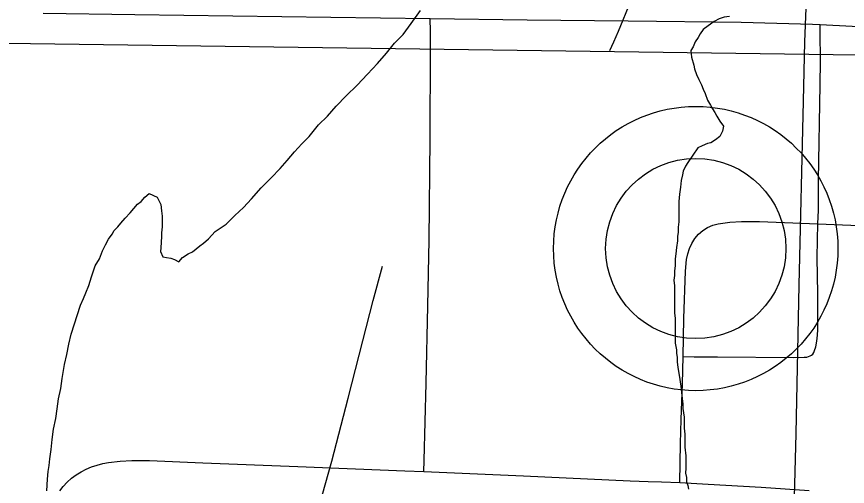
# Model space of a CAD drawing. Extents: x 2.4 to 73.1, y 4.5 to 25.6.
# Drawn here: x 46.3327 to 46.5501, y 19.6807 to 19.8037 of the extents above; entities that cross this region are included whole.
import ezdxf

# ---------------------------------------------------------------- set-up
doc = ezdxf.new("R2010")
doc.units = 0
for name, color, linetype in [('GM_X_County_Road', 7, 'Continuous'), ('GM_X_Major_River', 7, 'Continuous'), ('GM_X_Minor_River', 7, 'Continuous'), ('GM_X_State_Route', 7, 'Continuous'), ('GM_X_Township_Road', 7, 'Continuous'), ('GM_X_Unincorporated', 7, 'Continuous'), ('GM_X_Unincorporated_Location', 7, 'Continuous')]:
    doc.layers.add(name, color=color, linetype=linetype)

msp = doc.modelspace()

# ---------------------------------------------------------------- linework, layer by layer
at = {"layer": 'GM_X_County_Road'}
for points in [[(46.5351, 19.62332), (46.5353, 19.63708), (46.53606, 19.67125), (46.53672, 19.69455), (46.53752, 19.73338), (46.5386, 19.78154), (46.539, 19.79708), (46.53958, 19.8126), (46.53975, 19.81726), (46.54011, 19.82344), (46.54037, 19.82807), (46.54054, 19.8327), (46.54112, 19.84666), (46.54147, 19.85131), (46.54191, 19.85749), (46.54241, 19.86525), (46.54287, 19.87051)], [(46.50713, 19.71466), (46.50734, 19.72462), (46.50776, 19.73702), (46.50802, 19.74006), (46.50832, 19.74154), (46.50879, 19.74296), (46.50943, 19.74431), (46.51022, 19.74557), (46.51118, 19.74671), (46.51229, 19.74769), (46.51354, 19.7485), (46.51488, 19.74907), (46.51633, 19.74943), (46.51936, 19.74987), (46.52243, 19.75005), (46.52706, 19.75003), (46.5424, 19.74945)], [(46.5424, 19.74945), (46.5488, 19.7492), (46.56805, 19.74841)], [(46.5063, 19.68176), (46.50644, 19.69196), (46.5066, 19.6982), (46.50698, 19.70752), (46.50713, 19.71466)], [(46.344, 19.67953), (46.34494, 19.68071), (46.34598, 19.68182), (46.3471, 19.68283), (46.34831, 19.68374), (46.34959, 19.68453), (46.35095, 19.68521), (46.35235, 19.68581), (46.35379, 19.6863), (46.35526, 19.68669), (46.35675, 19.68699), (46.3598, 19.68735), (46.36287, 19.68749), (46.36751, 19.68747), (46.38148, 19.68688), (46.40633, 19.68595), (46.43427, 19.68478), (46.43929, 19.68457)], [(46.43929, 19.68457), (46.46532, 19.68344), (46.49326, 19.68214), (46.49798, 19.68199), (46.50147, 19.6819), (46.5063, 19.68176)]]:
    msp.add_lwpolyline(points, dxfattribs=at)
at = {"layer": 'GM_X_Major_River'}
msp.add_lwpolyline([(46.34064, 19.67952), (46.34084, 19.68256), (46.34103, 19.68465), (46.34123, 19.68617), (46.34142, 19.68788), (46.3418, 19.69035), (46.342, 19.69301), (46.34239, 19.69567), (46.34296, 19.69852), (46.34335, 19.70099), (46.34373, 19.70365), (46.34431, 19.70631), (46.34469, 19.70897), (46.34527, 19.71258), (46.34585, 19.71524), (46.34642, 19.7179), (46.347, 19.72056), (46.34948, 19.72815), (46.35025, 19.72986), (46.35082, 19.73138), (46.35159, 19.73328), (46.35235, 19.73556), (46.35331, 19.73841), (46.35445, 19.7403), (46.35521, 19.74239), (46.35598, 19.74391), (46.35674, 19.74543), (46.35769, 19.74676), (46.35827, 19.74771), (46.35922, 19.74865), (46.35998, 19.7496), (46.36112, 19.75093), (46.36246, 19.75226), (46.36436, 19.75453), (46.36532, 19.75529), (46.36627, 19.75643), (46.36741, 19.75737), (46.3695, 19.75642), (46.37045, 19.75451), (46.37064, 19.7528), (46.37082, 19.75147), (46.37082, 19.75014), (46.37082, 19.74862), (46.37062, 19.7471), (46.37062, 19.74615), (46.37043, 19.74311), (46.37042, 19.74216), (46.37099, 19.74083), (46.37194, 19.74063), (46.37308, 19.74044), (46.37403, 19.74006), (46.37517, 19.73948), (46.37613, 19.74062), (46.37765, 19.74157), (46.37879, 19.74213), (46.37974, 19.74289), (46.38069, 19.74365), (46.38165, 19.7444), (46.38298, 19.74554), (46.3847, 19.74744), (46.38755, 19.74933), (46.38984, 19.7516), (46.39212, 19.75369), (46.39422, 19.75596), (46.39669, 19.75881), (46.39936, 19.76146), (46.40165, 19.76392), (46.40355, 19.76601), (46.40546, 19.76828), (46.40737, 19.77037), (46.40927, 19.77226), (46.41175, 19.7753), (46.41403, 19.77757), (46.41632, 19.78022), (46.41899, 19.78288), (46.42185, 19.78572), (46.42451, 19.78856), (46.42718, 19.79141), (46.42947, 19.79406), (46.43156, 19.79672), (46.43385, 19.79899), (46.43595, 19.80183), (46.43842, 19.80525)], dxfattribs=at)
at = {"layer": 'GM_X_Minor_River'}
for points in [[(45.71269, 19.80517), (46.5909, 19.79315)], [(46.51923, 19.80367), (46.5179, 19.80349), (46.51657, 19.80311), (46.51523, 19.80236), (46.51371, 19.80122), (46.51238, 19.80027), (46.51162, 19.79914), (46.51104, 19.79819), (46.51028, 19.79705), (46.50971, 19.79572), (46.50914, 19.79477), (46.50932, 19.79306), (46.50989, 19.79097), (46.51008, 19.79002), (46.51064, 19.78849), (46.51121, 19.78716), (46.51197, 19.78583), (46.51235, 19.78469), (46.51292, 19.78355), (46.51348, 19.78183), (46.51424, 19.7805), (46.51481, 19.77955), (46.51538, 19.7786), (46.51595, 19.77764), (46.51671, 19.77631), (46.51765, 19.77498), (46.51746, 19.77365), (46.5167, 19.77232), (46.51556, 19.77137), (46.51441, 19.77062), (46.51346, 19.77043), (46.51213, 19.76986), (46.51099, 19.7693), (46.50832, 19.7655), (46.50775, 19.76455), (46.50717, 19.76322), (46.50698, 19.76228), (46.5066, 19.76076), (46.50641, 19.75905), (46.50621, 19.75715), (46.50602, 19.75525), (46.50602, 19.75411), (46.50601, 19.75278), (46.50601, 19.75125), (46.50601, 19.74992), (46.50582, 19.74859), (46.50581, 19.74726), (46.50562, 19.74612), (46.50562, 19.74498), (46.50542, 19.74327), (46.50523, 19.74156), (46.50504, 19.74023), (46.50504, 19.73852), (46.50484, 19.737), (46.50484, 19.73586), (46.50465, 19.73472), (46.50484, 19.7332), (46.50483, 19.73149), (46.50483, 19.73054), (46.50483, 19.7294), (46.50483, 19.72845), (46.50482, 19.7275), (46.50482, 19.72617), (46.50501, 19.72465), (46.50501, 19.72351), (46.505, 19.7218), (46.505, 19.72047), (46.505, 19.71933), (46.505, 19.71818), (46.50537, 19.71647), (46.50537, 19.71552), (46.50556, 19.71457), (46.50556, 19.71324), (46.50575, 19.71191), (46.50593, 19.71077), (46.50612, 19.70982), (46.5065, 19.70697), (46.50668, 19.70526), (46.50687, 19.70373), (46.50706, 19.70221), (46.50706, 19.70107), (46.50724, 19.69993)], [(46.50724, 19.69993), (46.50743, 19.69879), (46.50743, 19.69727), (46.50742, 19.69594), (46.50761, 19.69442), (46.50761, 19.69271), (46.50761, 19.691), (46.50779, 19.68872), (46.50779, 19.6872), (46.50779, 19.68548), (46.50778, 19.68415), (46.50797, 19.68301), (46.50797, 19.68187), (46.50835, 19.68092), (46.50854, 19.67997)]]:
    msp.add_lwpolyline(points, dxfattribs=at)
at = {"layer": 'GM_X_State_Route'}
for points in [[(46.33969, 19.80457), (46.36366, 19.80422), (46.41498, 19.80354), (46.44094, 19.80319)], [(46.44094, 19.80319), (46.4663, 19.80284), (46.49274, 19.80259), (46.5223, 19.80218), (46.54097, 19.80168), (46.54299, 19.80157)], [(46.54299, 19.80157), (46.55806, 19.80078), (46.57669, 19.79954), (46.57791, 19.79946)]]:
    msp.add_lwpolyline(points, dxfattribs=at)
at = {"layer": 'GM_X_Township_Road'}
for points in [[(46.48792, 19.79476), (46.48896, 19.79705), (46.49024, 19.79987), (46.49668, 19.81565)], [(46.43929, 19.68457), (46.43937, 19.68748), (46.43988, 19.70774), (46.44031, 19.728), (46.4407, 19.74515), (46.44097, 19.77165), (46.44105, 19.79504), (46.44099, 19.79972), (46.44094, 19.80319)], [(46.5424, 19.74945), (46.54251, 19.75303), (46.54254, 19.76084), (46.54298, 19.78578), (46.54308, 19.79197), (46.54301, 19.79963), (46.54299, 19.80157)], [(46.54102, 19.71535), (46.54128, 19.71579), (46.5415, 19.71631), (46.54183, 19.7172), (46.54213, 19.71871), (46.54227, 19.72032), (46.5424, 19.72181), (46.54234, 19.73118), (46.54217, 19.74054), (46.54226, 19.74523), (46.5424, 19.74945)], [(46.4019, 19.65403), (46.40395, 19.65842), (46.40939, 19.6696), (46.41119, 19.67389), (46.41267, 19.67831), (46.41519, 19.68728), (46.4195, 19.70382), (46.42334, 19.71884), (46.426, 19.72937), (46.42846, 19.73837)], [(46.50713, 19.71466), (46.51003, 19.71465), (46.51615, 19.71462), (46.53605, 19.71448), (46.53878, 19.71451), (46.53912, 19.71452), (46.5395, 19.71457), (46.53996, 19.71467), (46.54039, 19.71487), (46.54071, 19.71508), (46.54102, 19.71535)], [(46.5063, 19.68176), (46.51366, 19.68132), (46.52756, 19.68047), (46.5401, 19.67966)]]:
    msp.add_lwpolyline(points, dxfattribs=at)
at = {"layer": 'GM_X_Unincorporated'}
for radius in [0.0372, 0.02358]:
    msp.add_circle((46.51043, 19.74296), radius, dxfattribs=at)
at = {"layer": 'GM_X_Unincorporated_Location'}
msp.add_line((46.51043, 19.74296), (46.51043, 19.74296), dxfattribs=at)

doc.saveas('drawing.dxf')
